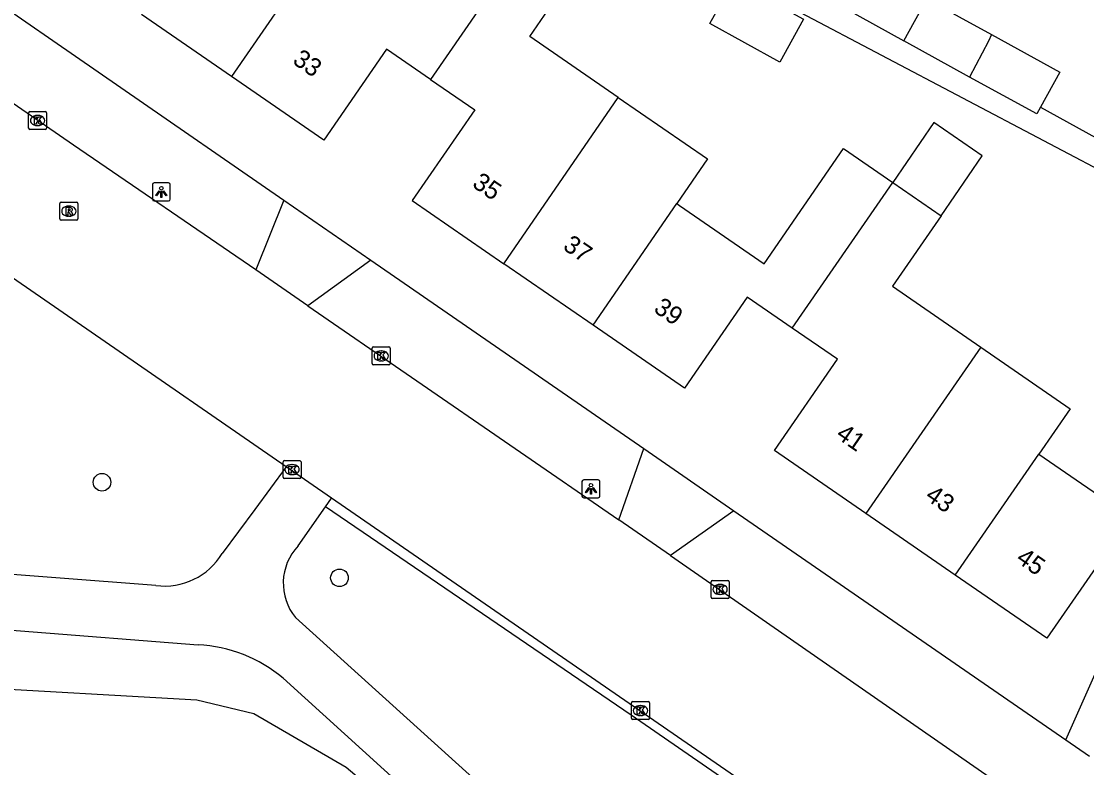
# Model space of a CAD drawing. Extents: x 162812 to 163818, y 381639 to 382470.
# Drawn here: x 163168.5 to 163227.6, y 381949.7 to 381991.2 of the extents above; entities that cross this region are included whole.
import ezdxf

# ---------------------------------------------------------------- set-up
doc = ezdxf.new("R2010")
doc.units = 0
for name, color, linetype in [('IMGEO_Boom', 7, 'Continuous'), ('IMGEO_Groenvoorziening', 7, 'Continuous'), ('IMGEO_Kolk', 7, 'Continuous'), ('IMGEO_Lichtpunt', 7, 'Continuous'), ('IMGEO_Pand', 7, 'Continuous'), ('IMGEO_Pand_nummerreeks', 7, 'Continuous'), ('IMGEO_Rijbaan_lokaal_gesloten', 7, 'Continuous'), ('IMGEO_Rijbaan_lokaal_open', 7, 'Continuous'), ('IMGEO_Rioolput', 7, 'Continuous'), ('IMGEO_Voetpad_gesloten', 7, 'Continuous'), ('IMGEO_Voetpad_open', 7, 'Continuous')]:
    doc.layers.add(name, color=color, linetype=linetype)

msp = doc.modelspace()

# ---------------------------------------------------------------- linework, layer by layer
at = {"layer": 'IMGEO_Boom'}
for centre in [(163172.927, 381965.58), (163186.102, 381960.277)]:
    msp.add_circle(centre, 0.489, dxfattribs=at)
at = {"layer": 'IMGEO_Groenvoorziening'}
msp.add_lwpolyline([(163152.171, 381954.991), (163178.182, 381953.501), (163181.36, 381952.757), (163186.481, 381949.766), (163189.606, 381947.131), (163226.313, 381913.527)], dxfattribs=at)
at = {"layer": 'IMGEO_Kolk'}
for p, q in [((163168.855, 381985.226), (163168.855, 381986.078)), ((163168.93, 381986.152), (163169.782, 381986.152)), ((163169.343, 381985.932), (163169.368, 381985.932)), ((163169.856, 381986.078), (163169.856, 381985.226)), ((163169.782, 381985.152), (163168.93, 381985.152)), ((163169.366, 381985.372), (163169.341, 381985.372)), ((163187.919, 381972.166), (163187.919, 381973.018)), ((163187.994, 381973.092), (163188.846, 381973.092)), ((163188.407, 381972.872), (163188.432, 381972.872)), ((163188.92, 381973.018), (163188.92, 381972.166)), ((163188.846, 381972.092), (163187.994, 381972.092)), ((163188.43, 381972.312), (163188.405, 381972.312)), ((163183.045, 381966.781), (163183.897, 381966.781)), ((163182.97, 381965.855), (163182.97, 381966.707)), ((163183.458, 381966.561), (163183.483, 381966.561)), ((163183.971, 381966.707), (163183.971, 381965.855)), ((163183.897, 381965.781), (163183.045, 381965.781)), ((163183.481, 381966.001), (163183.456, 381966.001)), ((163206.718, 381959.208), (163206.718, 381960.06)), ((163206.793, 381960.134), (163207.645, 381960.134)), ((163207.206, 381959.914), (163207.231, 381959.914)), ((163207.719, 381960.06), (163207.719, 381959.208)), ((163207.645, 381959.134), (163206.793, 381959.134)), ((163207.229, 381959.354), (163207.204, 381959.354)), ((163202.306, 381952.486), (163202.306, 381953.338)), ((163202.381, 381953.412), (163203.233, 381953.412)), ((163202.794, 381953.192), (163202.819, 381953.192)), ((163203.307, 381953.338), (163203.307, 381952.486)), ((163202.817, 381952.632), (163202.792, 381952.632)), ((163203.233, 381952.412), (163202.381, 381952.412))]:
    msp.add_line(p, q, dxfattribs=at)
for points in [[(163168.855, 381985.226), (163168.855, 381986.078)], [(163168.93, 381986.152), (163169.782, 381986.152)], [(163169.176, 381985.852), (163169.299, 381985.852), (163169.299, 381985.701), (163169.429, 381985.852), (163169.593, 381985.852), (163169.447, 381985.701), (163169.6, 381985.452), (163169.448, 381985.452), (163169.363, 381985.616), (163169.299, 381985.549), (163169.299, 381985.452), (163169.176, 381985.452), (163169.176, 381985.852)], [(163169.856, 381986.078), (163169.856, 381985.226)], [(163169.782, 381985.152), (163168.93, 381985.152)], [(163187.919, 381972.166), (163187.919, 381973.018)], [(163187.994, 381973.092), (163188.846, 381973.092)], [(163188.24, 381972.792), (163188.363, 381972.792), (163188.363, 381972.641), (163188.493, 381972.792), (163188.657, 381972.792), (163188.511, 381972.641), (163188.664, 381972.392), (163188.512, 381972.392), (163188.427, 381972.556), (163188.363, 381972.489), (163188.363, 381972.392), (163188.24, 381972.392), (163188.24, 381972.792)], [(163188.92, 381973.018), (163188.92, 381972.166)], [(163188.846, 381972.092), (163187.994, 381972.092)], [(163183.045, 381966.781), (163183.897, 381966.781)], [(163182.97, 381965.855), (163182.97, 381966.707)], [(163183.291, 381966.481), (163183.414, 381966.481), (163183.414, 381966.33), (163183.544, 381966.481), (163183.708, 381966.481), (163183.562, 381966.33), (163183.715, 381966.081), (163183.563, 381966.081), (163183.478, 381966.245), (163183.414, 381966.178), (163183.414, 381966.081), (163183.291, 381966.081), (163183.291, 381966.481)], [(163183.971, 381966.707), (163183.971, 381965.855)], [(163183.897, 381965.781), (163183.045, 381965.781)], [(163206.718, 381959.208), (163206.718, 381960.06)], [(163206.793, 381960.134), (163207.645, 381960.134)], [(163207.039, 381959.834), (163207.162, 381959.834), (163207.162, 381959.683), (163207.292, 381959.834), (163207.456, 381959.834), (163207.31, 381959.683), (163207.463, 381959.434), (163207.311, 381959.434), (163207.226, 381959.598), (163207.162, 381959.531), (163207.162, 381959.434), (163207.039, 381959.434), (163207.039, 381959.834)], [(163207.719, 381960.06), (163207.719, 381959.208)], [(163207.645, 381959.134), (163206.793, 381959.134)], [(163202.306, 381952.486), (163202.306, 381953.338)], [(163202.381, 381953.412), (163203.233, 381953.412)], [(163203.307, 381953.338), (163203.307, 381952.486)], [(163202.627, 381953.112), (163202.75, 381953.112), (163202.75, 381952.961), (163202.88, 381953.112), (163203.044, 381953.112), (163202.898, 381952.961), (163203.051, 381952.712), (163202.899, 381952.712), (163202.814, 381952.876), (163202.75, 381952.809), (163202.75, 381952.712), (163202.627, 381952.712), (163202.627, 381953.112)], [(163203.233, 381952.412), (163202.381, 381952.412)]]:
    msp.add_lwpolyline(points, dxfattribs=at)
for centre, start, end in [((163168.932, 381986.076), 91.55205, 178.44795), ((163168.932, 381986.076), 91.55205, 178.44795), ((163169.78, 381986.076), 1.55205, 88.44795), ((163169.78, 381986.076), 1.55205, 88.44795), ((163168.932, 381985.228), 181.55205, 268.44795), ((163168.932, 381985.228), 181.55205, 268.44795), ((163169.78, 381985.228), 271.55205, 358.44795), ((163169.78, 381985.228), 271.55205, 358.44795), ((163187.996, 381973.016), 91.55205, 178.44795), ((163187.996, 381973.016), 91.55205, 178.44795), ((163188.844, 381973.016), 1.55205, 88.44795), ((163188.844, 381973.016), 1.55205, 88.44795), ((163187.996, 381972.168), 181.55205, 268.44795), ((163187.996, 381972.168), 181.55205, 268.44795), ((163188.844, 381972.168), 271.55205, 358.44795), ((163188.844, 381972.168), 271.55205, 358.44795), ((163183.047, 381966.705), 91.55205, 178.44795), ((163183.047, 381966.705), 91.55205, 178.44795), ((163183.895, 381966.705), 1.55205, 88.44795), ((163183.895, 381966.705), 1.55205, 88.44795), ((163183.047, 381965.857), 181.55205, 268.44795), ((163183.047, 381965.857), 181.55205, 268.44795), ((163183.895, 381965.857), 271.55205, 358.44795), ((163183.895, 381965.857), 271.55205, 358.44795), ((163206.795, 381960.058), 91.55205, 178.44795), ((163206.795, 381960.058), 91.55205, 178.44795), ((163207.643, 381960.058), 1.55205, 88.44795), ((163207.643, 381960.058), 1.55205, 88.44795), ((163206.795, 381959.21), 181.55205, 268.44795), ((163206.795, 381959.21), 181.55205, 268.44795), ((163207.643, 381959.21), 271.55205, 358.44795), ((163207.643, 381959.21), 271.55205, 358.44795), ((163202.383, 381953.336), 91.55205, 178.44795), ((163202.383, 381953.336), 91.55205, 178.44795), ((163203.231, 381953.336), 1.55205, 88.44795), ((163203.231, 381953.336), 1.55205, 88.44795), ((163202.383, 381952.488), 181.55205, 268.44795), ((163202.383, 381952.488), 181.55205, 268.44795), ((163203.231, 381952.488), 271.55205, 358.44795), ((163203.231, 381952.488), 271.55205, 358.44795)]:
    msp.add_arc(centre, 0.0765, start, end, dxfattribs=at)
for centre, major_axis, ratio, start_param, end_param in [((163169.342, 381985.652), (-0.387, 0.002), 0.722429, 4.712389, 7.853982), ((163169.367, 381985.652), (-0.39, 0.002), 0.717154, 1.570796, 4.712389), ((163188.406, 381972.592), (-0.387, 0.002), 0.722429, 4.712389, 7.853982), ((163188.431, 381972.592), (-0.39, 0.002), 0.717154, 1.570796, 4.712389), ((163183.457, 381966.281), (-0.387, 0.002), 0.722429, 4.712389, 7.853982), ((163183.482, 381966.281), (-0.39, 0.002), 0.717154, 1.570796, 4.712389), ((163207.205, 381959.634), (-0.387, 0.002), 0.722429, 4.712389, 7.853982), ((163207.23, 381959.634), (-0.39, 0.002), 0.717154, 1.570796, 4.712389), ((163202.793, 381952.912), (-0.387, 0.002), 0.722429, 4.712389, 7.853982), ((163202.818, 381952.912), (-0.39, 0.002), 0.717154, 1.570796, 4.712389)]:
    msp.add_ellipse(centre, major_axis=major_axis, ratio=ratio, start_param=start_param, end_param=end_param, dxfattribs=at)
at = {"layer": 'IMGEO_Lichtpunt'}
for p, q in [((163175.722, 381982.094), (163175.722, 381981.287)), ((163175.722, 381982.094), (163175.722, 381981.287)), ((163176.624, 381982.189), (163175.816, 381982.189)), ((163176.624, 381982.189), (163175.816, 381982.189)), ((163176.718, 381981.287), (163176.718, 381982.094)), ((163176.718, 381981.287), (163176.718, 381982.094)), ((163175.816, 381981.193), (163176.624, 381981.193)), ((163175.816, 381981.193), (163176.624, 381981.193)), ((163199.557, 381965.619), (163199.557, 381964.812)), ((163199.557, 381965.619), (163199.557, 381964.812)), ((163200.459, 381965.714), (163199.651, 381965.714)), ((163200.459, 381965.714), (163199.651, 381965.714)), ((163200.553, 381964.812), (163200.553, 381965.619)), ((163200.553, 381964.812), (163200.553, 381965.619)), ((163199.651, 381964.718), (163200.459, 381964.718)), ((163199.651, 381964.718), (163200.459, 381964.718))]:
    msp.add_line(p, q, dxfattribs=at)
for points in [[(163176.096, 381981.758), (163176.135, 381981.73), (163175.947, 381981.468), (163175.909, 381981.495), (163176.096, 381981.758)], [(163176.198, 381981.71), (163176.245, 381981.71), (163176.245, 381981.388), (163176.198, 381981.388), (163176.198, 381981.71)], [(163176.308, 381981.73), (163176.346, 381981.757), (163176.533, 381981.495), (163176.494, 381981.467), (163176.308, 381981.73)], [(163199.931, 381965.283), (163199.97, 381965.255), (163199.782, 381964.993), (163199.744, 381965.02), (163199.931, 381965.283)], [(163200.033, 381965.235), (163200.08, 381965.235), (163200.08, 381964.913), (163200.033, 381964.913), (163200.033, 381965.235)], [(163200.143, 381965.255), (163200.181, 381965.282), (163200.368, 381965.02), (163200.329, 381964.992), (163200.143, 381965.255)]]:
    msp.add_lwpolyline(points, dxfattribs=at)
for centre in [(163176.221, 381981.892), (163200.056, 381965.417)]:
    msp.add_circle(centre, 0.0994, dxfattribs=at)
for centre, start, end in [((163175.816, 381982.094), 90, 180), ((163175.816, 381982.094), 90, 180), ((163176.624, 381982.094), 0, 90), ((163176.624, 381982.094), 0, 90), ((163175.816, 381981.287), 180, 270), ((163175.816, 381981.287), 180, 270), ((163176.624, 381981.287), 270, 0), ((163176.624, 381981.287), 270, 360), ((163199.651, 381965.619), 90, 180), ((163199.651, 381965.619), 90, 180), ((163200.459, 381965.619), 0, 90), ((163200.459, 381965.619), 0, 90), ((163199.651, 381964.812), 180, 270), ((163199.651, 381964.812), 180, 270), ((163200.459, 381964.812), 270, 0), ((163200.459, 381964.812), 270, 360)]:
    msp.add_arc(centre, 0.0946, start, end, dxfattribs=at)
at = {"layer": 'IMGEO_Pand'}
for points in [[(163196.706, 381995.973), (163191.16, 381987.922)], [(163184.795, 381994.877), (163180.117, 381988.086)], [(163201.573, 381986.927), (163196.657, 381990.314), (163199.317, 381994.174), (163198.919, 381994.448)], [(163206.659, 381991.033), (163207.973, 381993.409), (163211.842, 381991.271), (163210.529, 381988.894), (163206.659, 381991.033)], [(163217.408, 381990.07), (163218.685, 381992.395), (163222.269, 381990.428)], [(163180.117, 381988.086), (163175.126, 381991.526)], [(163222.269, 381990.428), (163222.119, 381990.054), (163221.066, 381988.062)], [(163222.269, 381990.428), (163226.073, 381988.339), (163225.001, 381986.386)], [(163221.066, 381988.062), (163217.408, 381990.07)], [(163191.16, 381987.922), (163188.71, 381989.61), (163185.231, 381984.562), (163180.117, 381988.086)], [(163225.001, 381986.386), (163224.796, 381986.014), (163221.066, 381988.062)], [(163191.16, 381987.922), (163193.608, 381986.235), (163190.143, 381981.206), (163195.219, 381977.708)], [(163195.219, 381977.708), (163201.573, 381986.927)], [(163201.573, 381986.927), (163206.523, 381983.516), (163204.816, 381981.038)], [(163219.481, 381980.365), (163221.768, 381983.684), (163219.081, 381985.535), (163216.795, 381982.216)], [(163204.816, 381981.038), (163204.975, 381980.929), (163209.664, 381977.698), (163214.071, 381984.093), (163216.795, 381982.216)], [(163211.225, 381974.131), (163216.795, 381982.216)], [(163216.795, 381982.216), (163219.481, 381980.365)], [(163200.171, 381974.295), (163204.816, 381981.038)], [(163219.481, 381980.365), (163216.785, 381976.452), (163221.679, 381973.079)], [(163200.171, 381974.295), (163195.219, 381977.708)], [(163211.225, 381974.131), (163208.727, 381975.853), (163205.244, 381970.799), (163200.171, 381974.295)], [(163215.31, 381963.84), (163210.232, 381967.339), (163213.725, 381972.408), (163211.225, 381974.131)], [(163221.679, 381973.079), (163215.31, 381963.84)], [(163221.679, 381973.079), (163226.636, 381969.662), (163224.9, 381967.143)], [(163224.9, 381967.143), (163229.982, 381963.641), (163228.189, 381961.039), (163225.351, 381956.921), (163220.269, 381960.423)], [(163220.269, 381960.423), (163224.9, 381967.143)], [(163220.269, 381960.423), (163215.31, 381963.84)]]:
    msp.add_lwpolyline(points, dxfattribs=at)
at = {"layer": 'IMGEO_Rijbaan_lokaal_gesloten'}
for points in [[(163181.471, 381977.362), (163171.343, 381984.279), (163151.372, 381998.08)], [(163183.143, 381966.437), (163150.669, 381988.849), (163146.746, 381991.578), (163146.202, 381991.939), (163142.323, 381994.518)], [(163184.354, 381975.377), (163181.471, 381977.362)], [(163184.354, 381975.377), (163201.611, 381963.498)], [(163185.654, 381964.704), (163183.143, 381966.437)], [(163243.291, 381924.954), (163234.179, 381931.215), (163185.654, 381964.704)], [(163204.468, 381961.524), (163201.611, 381963.498)], [(163204.468, 381961.524), (163225.965, 381946.597), (163227.132, 381945.793)]]:
    msp.add_lwpolyline(points, dxfattribs=at)
at = {"layer": 'IMGEO_Rijbaan_lokaal_open'}
for points in [[(163185.319, 381964.222), (163185.654, 381964.704)], [(163242.218, 381925.095), (163202.279, 381952.665), (163185.319, 381964.222)]]:
    msp.add_lwpolyline(points, dxfattribs=at)
at = {"layer": 'IMGEO_Rioolput'}
for p, q in [((163170.591, 381980.194), (163170.591, 381981.046)), ((163170.666, 381981.12), (163171.518, 381981.12)), ((163171.592, 381981.046), (163171.592, 381980.194)), ((163171.102, 381980.34), (163171.077, 381980.34)), ((163171.079, 381980.9), (163171.104, 381980.9)), ((163171.518, 381980.12), (163170.666, 381980.12))]:
    msp.add_line(p, q, dxfattribs=at)
for points in [[(163170.591, 381980.194), (163170.591, 381981.046)], [(163170.666, 381981.12), (163171.518, 381981.12)], [(163171.592, 381981.046), (163171.592, 381980.194)], [(163171.18, 381980.818), (163170.928, 381980.82), (163170.928, 381980.42)], [(163170.928, 381980.42), (163171.052, 381980.42), (163171.052, 381980.582), (163171.063, 381980.582)], [(163171.106, 381980.739), (163171.052, 381980.739), (163171.052, 381980.658)], [(163171.052, 381980.658), (163171.104, 381980.658)], [(163171.11, 381980.553), (163171.181, 381980.42), (163171.321, 381980.42), (163171.256, 381980.546)], [(163171.518, 381980.12), (163170.666, 381980.12)]]:
    msp.add_lwpolyline(points, dxfattribs=at)
for centre, radius, start, end in [((163170.668, 381981.044), 0.0765, 91.55205, 178.44795), ((163170.668, 381981.044), 0.0765, 91.55205, 178.44795), ((163171.516, 381981.044), 0.0765, 1.55205, 88.44795), ((163171.516, 381981.044), 0.0765, 1.55205, 88.44795), ((163171.062, 381980.529), 0.0533, 26.02933, 88.69889), ((163171.088, 381980.847), 0.19, 274.7715, 282.96867), ((163171.112, 381980.643), 0.0964, 77.00612, 93.18647), ((163171.126, 381980.7), 0.0378, 276.66336, 79.67722), ((163171.179, 381980.708), 0.109, 350.36119, 89.41601), ((163171.177, 381980.708), 0.112, 277.58423, 350.98172), ((163171.161, 381980.493), 0.108, 29.51342, 73.79051), ((163170.668, 381980.196), 0.0765, 181.55205, 268.44795), ((163170.668, 381980.196), 0.0765, 181.55205, 268.44795), ((163171.516, 381980.196), 0.0765, 271.55205, 358.44795), ((163171.516, 381980.196), 0.0765, 271.55205, 358.44795)]:
    msp.add_arc(centre, radius, start, end, dxfattribs=at)
for centre, major_axis, ratio, start_param, end_param in [((163171.078, 381980.62), (-0.387, 0.002), 0.722429, 4.712389, 7.853982), ((163171.103, 381980.62), (-0.39, 0.002), 0.717154, 1.570796, 4.712389)]:
    msp.add_ellipse(centre, major_axis=major_axis, ratio=ratio, start_param=start_param, end_param=end_param, dxfattribs=at)
at = {"layer": 'IMGEO_Voetpad_gesloten'}
for points in [[(163183.143, 381966.437), (163181.399, 381964.068), (163179.602, 381961.628)], [(163183.803, 381962.044), (163185.319, 381964.222)], [(163175.922, 381959.854), (163148.641, 381961.949)], [(163148.676, 381958.887), (163178.255, 381956.56)], [(163229.946, 381916.228), (163183.668, 381958.067)], [(163182.982, 381954.71), (163227.401, 381914.389)]]:
    msp.add_lwpolyline(points, dxfattribs=at)
for centre, radius, start, end in [((163185.995, 381959.979), 3.011, 136.70075, 219.41091), ((163176.402, 381963.561), 3.738, 262.61756, 328.85664), ((163177.876, 381948.628), 7.941, 49.98638, 87.26598)]:
    msp.add_arc(centre, radius, start, end, dxfattribs=at)
at = {"layer": 'IMGEO_Voetpad_open'}
for points in [[(163147.249, 382005.964), (163155.874, 382000), (163183.007, 381981.238)], [(163229.667, 381982.165), (163211.704, 381991.627), (163207.628, 381993.909), (163204.743, 381995.523), (163204.538, 381995.156), (163200.782, 381997.153)], [(163213.23, 381992.394), (163217.408, 381990.07)], [(163225.001, 381986.386), (163229.128, 381984.119)], [(163183.007, 381981.238), (163181.471, 381977.362)], [(163183.007, 381981.238), (163187.84, 381977.902)], [(163226.407, 381951.281), (163231.088, 381961.805), (163238.107, 381977.641), (163237.044, 381978.211)], [(163187.84, 381977.902), (163184.354, 381975.377)], [(163187.84, 381977.902), (163202.987, 381967.447)], [(163201.611, 381963.498), (163202.987, 381967.447)], [(163202.987, 381967.447), (163207.986, 381963.996)], [(163207.986, 381963.996), (163204.468, 381961.524)], [(163207.986, 381963.996), (163226.407, 381951.281)], [(163226.407, 381951.281), (163227.718, 381950.375)]]:
    msp.add_lwpolyline(points, dxfattribs=at)

# ---------------------------------------------------------------- texts
at = {"layer": 'IMGEO_Pand_nummerreeks'}
for s, rotation, p in [('33', 325.42794, (163183.444, 381988.854)), ('35', 325.42773, (163193.409, 381982.015)), ('37', 325.42773, (163198.443, 381978.546)), ('39', 325.42773, (163203.477, 381975.077)), ('41', 325.43057, (163213.594, 381968.083)), ('43', 325.43057, (163218.541, 381964.674)), ('45', 325.43057, (163223.581, 381961.201))]:
    msp.add_text(s, height=1, rotation=rotation, dxfattribs=at).set_placement(p)

doc.saveas('drawing.dxf')
